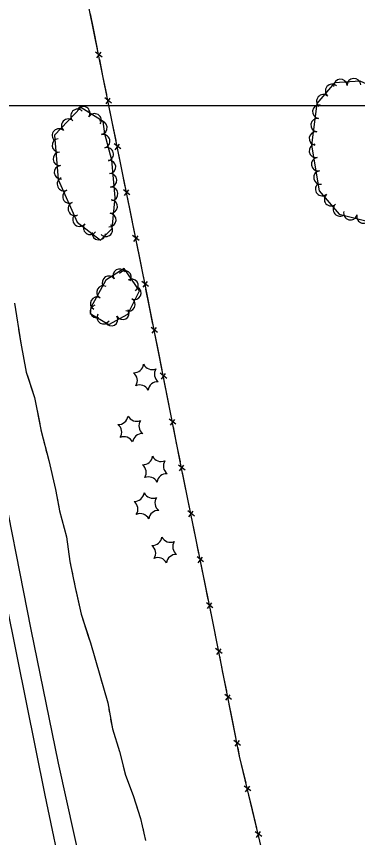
# Model space of a CAD drawing. Extents: x 353423 to 364002, y 127000 to 201942.
# Drawn here: x 362210 to 362412, y 128066.3 to 128552.9 of the extents above; entities that cross this region are included whole.
import ezdxf

# ---------------------------------------------------------------- set-up
doc = ezdxf.new("R2010")
doc.units = 0
for name, color, linetype in [('E_DTM_SlopeBottom', 7, 'Continuous'), ('E_DTM_SlopeTop', 7, 'Continuous'), ('E_FEN_Generic', 7, 'Continuous'), ('E_LAND_TreeLine', 7, 'Continuous'), ('E_STRUCT_WingWall', 7, 'Continuous')]:
    doc.layers.add(name, color=color, linetype=linetype)

msp = doc.modelspace()

# ---------------------------------------------------------------- linework, layer by layer
at = {"layer": 'E_DTM_SlopeBottom'}
for p, q in [((362260.76, 128528.74), (362256.87, 128531.73)), ((362257.57, 128528.27), (362260.11, 128531.62)), ((362266.25, 128501.56), (362262.36, 128504.55)), ((362263.06, 128501.09), (362265.6, 128504.44)), ((362271.75, 128474.38), (362267.85, 128477.37)), ((362268.55, 128473.91), (362271.1, 128477.26)), ((362277.23, 128447.19), (362273.33, 128450.18)), ((362274.03, 128446.72), (362276.58, 128450.07)), ((362282.71, 128420.01), (362278.82, 128423)), ((362279.51, 128419.54), (362282.06, 128422.89)), ((362288.19, 128392.82), (362284.29, 128395.81)), ((362284.99, 128392.35), (362287.54, 128395.7)), ((362293.6, 128365.62), (362289.72, 128368.62)), ((362290.4, 128365.15), (362292.96, 128368.5)), ((362299.01, 128338.42), (362295.12, 128341.42)), ((362295.81, 128337.96), (362298.37, 128341.3)), ((362304.42, 128311.22), (362300.54, 128314.22)), ((362301.22, 128310.76), (362303.78, 128314.1)), ((362309.84, 128284.03), (362305.94, 128287.01)), ((362306.64, 128283.55), (362309.18, 128286.91)), ((362315.35, 128256.85), (362311.46, 128259.84)), ((362312.16, 128256.38), (362314.7, 128259.73)), ((362320.87, 128229.67), (362316.97, 128232.66)), ((362317.68, 128229.2), (362320.22, 128232.55)), ((362326.39, 128202.5), (362322.49, 128205.48)), ((362323.19, 128202.02), (362325.73, 128205.38)), ((362331.83, 128175.3), (362327.95, 128178.29)), ((362328.64, 128174.83), (362331.19, 128178.18)), ((362337.26, 128148.1), (362333.37, 128151.1)), ((362334.06, 128147.64), (362336.61, 128150.98)), ((362342.68, 128120.9), (362338.8, 128123.9)), ((362339.49, 128120.44), (362342.04, 128123.79)), ((362348.89, 128093.95), (362344.89, 128096.8)), ((362345.71, 128093.36), (362348.14, 128096.8)), ((362355.33, 128066.97), (362351.33, 128069.82)), ((362352.15, 128066.39), (362354.57, 128069.83))]:
    msp.add_line(p, q, dxfattribs=at)
for points in [[(362472.18, 127513.45), (362435.86, 127683.45), (362416.56, 127775.89), (362399.06, 127854.44), (362378.11, 127950.96), (362365.24, 128017.95), (362342.17, 128114.65), (362325.67, 128197.32), (362307.63, 128286.22), (362286.58, 128392.03), (362269.32, 128477.67), (362250.58, 128570.4), (362235.64, 128643.63), (362216.68, 128731.33), (362200.83, 128806.91), (362185.82, 128881.51), (362170.02, 128958.2), (362151.9, 129047.32), (362135.2, 129129.2), (362125.57, 129182.76), (362085.65, 129248.17), (362070.33, 129323.03)], [(362255.76, 128544.74), (362253.8, 128554.45)], [(362257.99, 128533.69), (362255.76, 128544.74)], [(362261.26, 128517.56), (362259.29, 128527.27)], [(362263.49, 128506.51), (362261.26, 128517.56)], [(362266.75, 128490.37), (362264.79, 128500.09)], [(362268.98, 128479.33), (362266.75, 128490.37)], [(362272.24, 128463.19), (362270.28, 128472.9)], [(362274.46, 128452.14), (362272.24, 128463.19)], [(362277.72, 128436), (362275.76, 128445.72)], [(362279.94, 128424.96), (362277.72, 128436)], [(362283.2, 128408.82), (362281.24, 128418.53)], [(362285.42, 128397.77), (362283.2, 128408.82)], [(362288.65, 128381.63), (362286.72, 128391.35)], [(362290.85, 128370.57), (362288.65, 128381.63)], [(362294.06, 128354.43), (362292.13, 128364.15)], [(362296.26, 128343.38), (362294.06, 128354.43)], [(362299.47, 128327.23), (362297.54, 128336.95)], [(362301.67, 128316.18), (362299.47, 128327.23)], [(362304.88, 128300.03), (362302.95, 128309.75)], [(362307.08, 128288.98), (362304.88, 128300.03)], [(362310.34, 128272.84), (362308.37, 128282.55)], [(362312.58, 128261.8), (362310.34, 128272.84)], [(362315.86, 128245.66), (362313.89, 128255.38)], [(362318.1, 128234.62), (362315.86, 128245.66)], [(362321.38, 128218.48), (362319.4, 128228.2)], [(362323.62, 128207.44), (362321.38, 128218.48)], [(362326.87, 128191.3), (362325.67, 128197.32), (362324.92, 128201.02)], [(362329.08, 128180.25), (362326.87, 128191.3)], [(362332.3, 128164.11), (362330.36, 128173.83)], [(362334.5, 128153.06), (362332.3, 128164.11)], [(362337.73, 128136.91), (362335.79, 128146.63)], [(362339.93, 128125.86), (362337.73, 128136.91)], [(362343.34, 128109.75), (362342.17, 128114.65), (362341.21, 128119.43)], [(362345.95, 128098.79), (362343.34, 128109.75)], [(362349.77, 128082.78), (362347.47, 128092.42)], [(362352.39, 128071.82), (362349.77, 128082.78)]]:
    msp.add_lwpolyline(points, dxfattribs=at)
at = {"layer": 'E_DTM_SlopeTop'}
for points in [[(361986.96, 129308.18), (362011.95, 129186.04), (362034, 129078.52), (362056.35, 128972.18), (362075.26, 128880.33), (362094.46, 128785.72), (362115.22, 128687.95), (362130.71, 128615.46), (362145.67, 128539.64), (362162.83, 128460.27), (362181.67, 128374.15), (362198.45, 128291.18), (362218.54, 128189.69), (362234.81, 128110.4), (362253.24, 128026.48), (362276.57, 127918.01), (362296.66, 127823.22), (362308.56, 127775.45), (362322.07, 127720.86), (362338.07, 127657.68)], [(362362.9, 127513.34), (362345.1, 127584.24), (362328.1, 127652.84), (362313.6, 127711.8), (362296.96, 127779.66), (362282.73, 127837.96), (362269.18, 127893.76), (362250.84, 127977.26), (362238.21, 128037.73), (362226.99, 128091.45), (362210.34, 128173.73), (362197.11, 128239.57), (362184.84, 128299.68), (362169.78, 128373.93), (362152.87, 128456.81), (362138.01, 128526.39), (362123.24, 128598.99), (362106.14, 128682.62), (362088.32, 128769.09), (362075.19, 128833.71), (362063.83, 128889.32), (362047.62, 128969.62), (362032.36, 129043.34)]]:
    msp.add_lwpolyline(points, dxfattribs=at)
at = {"layer": 'E_FEN_Generic'}
for points in [[(362421.06, 128511.15), (362413.45, 128514.48), (362398.3, 128513.52), (362387.9, 128501.23), (362384.67, 128476.59), (362389.22, 128449.51), (362401.18, 128435.79), (362419.33, 128431.14), (362436.59, 128433.74), (362456.57, 128434.86), (362474.27, 128430.76), (362489.82, 128432.41), (362493.57, 128445.12), (362488.31, 128457.35), (362477.13, 128468.82), (362463.5, 128479.27), (362421.06, 128511.15)], [(362262.36, 128483.3), (362261.31, 128490.54), (362248.04, 128498.94), (362232.49, 128482.47), (362234.64, 128456.26), (362245.87, 128430.94), (362259.72, 128420.26), (362266.66, 128427.19), (362268.41, 128445.6), (362266.57, 128467.78), (362262.36, 128483.3)], [(362254.03, 128380.35), (362253.64, 128376.83), (362264.79, 128370.25), (362275.95, 128376.5), (362282.91, 128390.28), (362273.77, 128403.55), (362262.98, 128396.57), (362254.03, 128380.35)]]:
    msp.add_lwpolyline(points, dxfattribs=at)
for centre, radius, start, end in [((362401.85, 128511.64), 4.01, 3.6398, 183.6245), ((362409.86, 128512.15), 4.01, 3.6398, 183.6245), ((362396.93, 128508.65), 4.01, 49.7665, 229.7512), ((362391.75, 128502.53), 4.01, 49.7665, 229.7512), ((362249.49, 128495.55), 4, 327.6802, 147.6649), ((362389.39, 128496.45), 4.01, 82.5549, 262.5396), ((362246.16, 128493.91), 4, 46.6621, 226.6468), ((362256.25, 128491.27), 4, 327.6802, 147.6649), ((362240.68, 128488.1), 4, 46.6621, 226.6468), ((362259.72, 128486.96), 4, 278.2264, 98.211), ((362388.35, 128488.49), 4.01, 82.5549, 262.5396), ((362235.19, 128482.29), 4, 46.6621, 226.6468), ((362235.08, 128476.4), 4, 94.6971, 274.6818), ((362261.38, 128478.9), 4, 285.1803, 105.165), ((362387.31, 128480.54), 4.01, 82.5549, 262.5396), ((362263.48, 128471.18), 4, 285.1803, 105.165), ((362387.37, 128473.22), 4.01, 99.5334, 279.5181), ((362235.74, 128468.43), 4, 94.6971, 274.6818), ((362264.8, 128463.72), 4, 274.7608, 94.7455), ((362388.7, 128465.31), 4.01, 99.5334, 279.5181), ((362236.39, 128460.47), 4, 94.6971, 274.6818), ((362390.03, 128457.39), 4.01, 99.5334, 279.5181), ((362238.15, 128453.51), 4, 113.9361, 293.9208), ((362265.47, 128455.76), 4, 274.7608, 94.7455), ((362266.13, 128447.8), 4, 274.7608, 94.7455), ((362391.06, 128450.6), 4.01, 131.0994, 311.0841), ((362241.39, 128446.2), 4, 113.9361, 293.9208), ((362396.33, 128444.55), 4.01, 131.0994, 311.0841), ((362244.63, 128438.9), 4, 113.9361, 293.9208), ((362265.8, 128440.21), 4, 264.5684, 84.553), ((362401.61, 128438.51), 4.01, 131.0994, 311.0841), ((362265.04, 128432.25), 4, 264.5684, 84.553), ((362407.77, 128436.27), 4.01, 165.6279, 345.6125), ((362247.32, 128432.47), 4, 142.37, 322.3546), ((362415.54, 128434.28), 4.01, 165.6279, 345.6125), ((362253.65, 128427.59), 4, 142.37, 322.3546), ((362262.98, 128426.48), 4, 224.9994, 44.9841), ((362258.83, 128424.43), 4, 173.2187, 353.2034), ((362271.09, 128399.42), 3.84, 32.9039, 212.8886), ((362274.23, 128398.34), 3.84, 325.1693, 145.154), ((362264.64, 128395.25), 3.84, 32.9039, 212.8886), ((362278.28, 128393.45), 3.84, 304.5398, 124.5245), ((362261.36, 128389.46), 3.84, 61.1179, 241.1026), ((362280.01, 128389), 3.84, 243.1935, 63.1782), ((362257.64, 128382.74), 3.84, 61.1179, 241.1026), ((362276.54, 128382.14), 3.84, 243.1935, 63.1782), ((362257.58, 128378.17), 3.84, 108.868, 288.8527), ((362272.89, 128377.09), 3.84, 209.2885, 29.2732), ((362261.54, 128374.5), 3.84, 149.4688, 329.4534), ((362266.18, 128373.33), 3.84, 209.2885, 29.2732), ((362279.62, 128347.45), 5.72, 267.1512, 352.9161), ((362290.39, 128349.35), 5.72, 207.1512, 292.9161), ((362297.43, 128340.98), 5.72, 147.1512, 232.9161), ((362275.88, 128337.16), 5.72, 327.1512, 52.9161), ((362282.92, 128328.78), 5.72, 27.1512, 112.9161), ((362293.7, 128330.69), 5.72, 87.1512, 172.9161), ((362270.41, 128316.77), 5.72, 267.1512, 352.9161), ((362281.18, 128318.67), 5.72, 207.1512, 292.9161), ((362266.67, 128306.48), 5.72, 327.1512, 52.9161), ((362288.22, 128310.3), 5.72, 147.1512, 232.9161), ((362284.48, 128300.01), 5.72, 87.1512, 172.9161), ((362273.71, 128298.1), 5.72, 27.1512, 112.9161), ((362284.91, 128292.98), 5.72, 267.1512, 352.9161), ((362295.68, 128294.88), 5.72, 207.1512, 292.9161), ((362281.17, 128282.69), 5.72, 327.1512, 52.9161), ((362302.72, 128286.5), 5.72, 147.1512, 232.9161), ((362298.98, 128276.22), 5.72, 87.1512, 172.9161), ((362288.21, 128274.31), 5.72, 27.1512, 112.9161), ((362279.93, 128271.19), 5.72, 267.1512, 352.9161), ((362290.7, 128273.1), 5.72, 207.1512, 292.9161), ((362297.74, 128264.72), 5.72, 147.1512, 232.9161), ((362276.19, 128260.9), 5.72, 327.1512, 52.9161), ((362283.23, 128252.53), 5.72, 27.1512, 112.9161), ((362294, 128254.43), 5.72, 87.1512, 172.9161), ((362290.48, 128245.11), 5.72, 267.1512, 352.9161), ((362301.25, 128247.02), 5.72, 207.1512, 292.9161), ((362308.29, 128238.64), 5.72, 147.1512, 232.9161), ((362286.74, 128234.82), 5.72, 327.1512, 52.9161), ((362293.78, 128226.45), 5.72, 27.1512, 112.9161), ((362304.55, 128228.35), 5.72, 87.1512, 172.9161)]:
    msp.add_arc(centre, radius, start, end, dxfattribs=at)
at = {"layer": 'E_LAND_TreeLine'}
msp.add_line((360500, 128500), (363500, 128500), dxfattribs=at)
at = {"layer": 'E_STRUCT_WingWall'}
for points in [[(362208.81, 128382.92), (362212.59, 128359.29), (362215.74, 128342.06), (362220.68, 128327.15), (362224.61, 128307.1), (362229.13, 128289.67), (362233.23, 128272.54), (362235.57, 128259.86), (362239.59, 128244.45), (362241.72, 128229.81), (362244.85, 128214.52), (362248.27, 128198.75), (362253.77, 128181.61), (362259.32, 128162.61), (362264.04, 128146.18), (362266.81, 128130.79), (362271.09, 128117.26), (362274.58, 128103.39), (362279.18, 128091.34), (362283.49, 128077.55), (362286.48, 128064.5)], [(362210.35, 128373.28), (362210.66, 128371.33)], [(362211.29, 128367.42), (362212.59, 128359.29), (362215.74, 128342.06), (362216.67, 128339.23)], [(362216.67, 128339.23), (362220.68, 128327.15), (362223.76, 128311.46)], [(362224.52, 128307.57), (362224.61, 128307.1), (362224.99, 128305.64)], [(362225.98, 128301.81), (362226.48, 128299.89)], [(362227.47, 128296.06), (362227.97, 128294.14)], [(362228.96, 128290.3), (362229.13, 128289.67), (362233.23, 128272.54), (362235.13, 128262.26)], [(362235.13, 128262.26), (362235.57, 128259.86), (362239.59, 128244.45), (362241.08, 128234.2)], [(362241.66, 128230.28), (362241.72, 128229.81), (362242.03, 128228.34)], [(362242.82, 128224.46), (362243.22, 128222.52)], [(362244.01, 128218.64), (362244.41, 128216.7)], [(362245.22, 128212.82), (362248.27, 128198.75), (362252.65, 128185.11)], [(362252.65, 128185.11), (362253.77, 128181.61), (362259.32, 128162.61), (362260.77, 128157.57)], [(362261.86, 128153.76), (362262.41, 128151.86)], [(362263.5, 128148.05), (362264.04, 128146.18), (362264.05, 128146.15)], [(362264.75, 128142.25), (362265.1, 128140.3)], [(362265.8, 128136.4), (362266.81, 128130.79), (362271.09, 128117.26), (362273.24, 128108.69)], [(362273.24, 128108.69), (362274.58, 128103.39), (362279.18, 128091.34), (362282.27, 128081.46)], [(362283.45, 128077.68), (362283.49, 128077.55), (362283.9, 128075.75)], [(362284.79, 128071.89), (362285.23, 128069.96)]]:
    msp.add_lwpolyline(points, dxfattribs=at)

doc.saveas('drawing.dxf')
